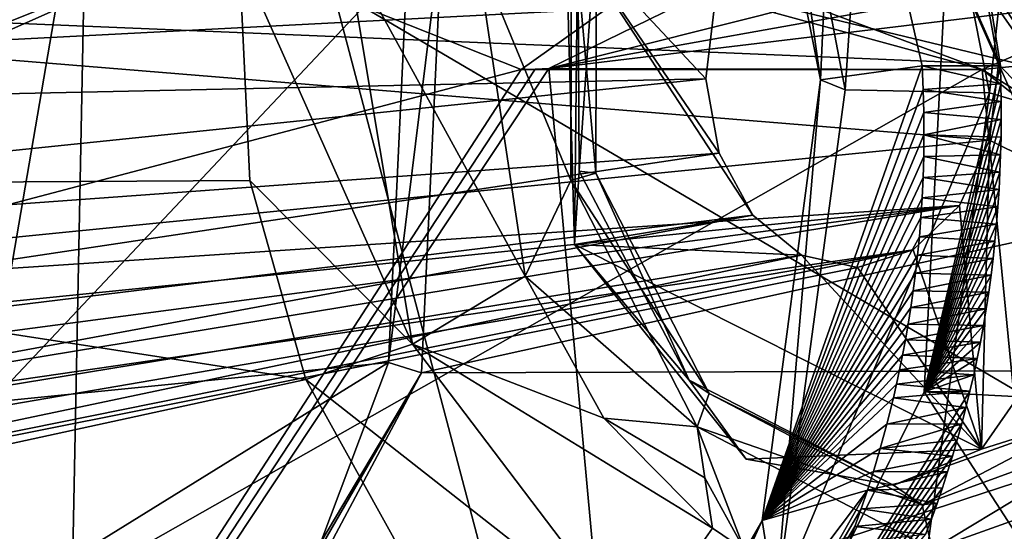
# Model space of a CAD drawing. Header units: metres. Extents: x -150 to 307, y -550 to 84.
# Tile 863 of 1056: x 195.93 to 198.08, y 9.89 to 11.01. Entities that reach past the tile are written whole.
import ezdxf

# ---------------------------------------------------------------- set-up
doc = ezdxf.new("R2010")
doc.units = ezdxf.units.M
doc.layers.add('solid_26006363', color=7, linetype='CONTINUOUS')

msp = doc.modelspace()

# ---------------------------------------------------------------- linework, layer by layer
at = {"layer": 'solid_26006363'}
for points in [[(195.273636, 11.861662, 915.513367), (198.57399, 9.923516, 918.496826), (198.959854, 19.839836, 918.063721)], [(198.146072, 19.081144, 915.328857), (199.540802, 0, 917.246277), (194.786896, 17.972216, 912.335938)], [(197.649536, 13.085905, 876.871094), (200.037537, 18.589451, 879.309265), (201.379318, 10.301511, 879.570068)], [(194.786896, 17.972216, 912.335938), (199.540802, 0, 917.246277), (191.723465, 15.818817, 909.606506)], [(197.809601, 12.039295, 879.822327), (198.044464, 10.849485, 879.909973), (198.781998, 17.652912, 881.147522)], [(198.044464, 10.849485, 879.909973), (199.937561, 10.2935, 881.365723), (198.781998, 17.652912, 881.147522)], [(191.723465, 15.818817, 909.606506), (199.540802, 0, 917.246277), (189.133835, 12.746095, 907.299255)], [(198.088959, 12.766014, 877.18158), (197.649536, 13.085905, 876.871094), (201.379318, 10.301511, 879.570068)], [(189.133835, 12.746095, 907.299255), (199.540802, 0, 917.246277), (187.168488, 8.932622, 905.548157)], [(197.538498, 11.860808, 879.429504), (197.729233, 10.855832, 879.483398), (197.809601, 12.039295, 879.822327)], [(197.729233, 10.855832, 879.483398), (198.044464, 10.849485, 879.909973), (197.809601, 12.039295, 879.822327)], [(195.273636, 11.861662, 915.513367), (195.172546, 0, 915.799988), (198.57399, 9.923516, 918.496826)], [(197.538498, 11.860808, 879.429504), (197.504089, 11.740771, 878.899658), (197.675522, 10.877243, 878.96051)], [(197.538498, 11.860808, 879.429504), (197.675522, 10.877243, 878.96051), (197.729233, 10.855832, 879.483398)], [(197.504089, 11.740771, 878.899658), (197.713226, 11.711191, 878.437317), (197.675522, 10.877243, 878.96051)], [(197.713226, 11.711191, 878.437317), (197.897537, 10.908062, 878.479736), (197.675522, 10.877243, 878.96051)], [(198.068253, 10.9081, 878.277893), (197.897537, 10.908062, 878.479736), (197.713226, 11.711191, 878.437317)], [(197.967163, 11.536757, 878.249634), (198.068253, 10.9081, 878.277893), (197.713226, 11.711191, 878.437317)], [(196.407684, 11.148364, 874.44165), (193.840027, 10.643285, 876.868408), (193.873886, 11.618302, 876.982422)], [(199.887756, 11.605791, 886.804382), (197.739609, 11.223545, 885.055054), (197.08342, 10.902011, 884.509399)], [(199.792999, 11.228163, 886.69928), (199.887756, 11.605791, 886.804382), (197.08342, 10.902011, 884.509399)], [(197.951462, 11.16635, 878.207092), (198.068253, 10.9081, 878.277893), (197.967163, 11.536757, 878.249634)], [(195.797379, 11.360456, 881.484314), (196.076141, 11.433209, 881.843994), (195.813522, 9.906121, 881.431274)], [(195.813522, 9.906121, 881.431274), (196.076141, 11.433209, 881.843994), (196.043762, 9.774654, 881.690918)], [(196.043762, 9.774654, 881.690918), (196.076141, 11.433209, 881.843994), (198.028107, 10.900011, 883.341064)], [(196.076141, 11.433209, 881.843994), (197.367447, 11.145766, 882.837097), (198.028107, 10.900011, 883.341064)], [(196.775177, 11.139055, 879.186401), (195.870438, 11.292233, 880.526917), (195.866135, 10.175185, 880.40741)], [(196.925415, 11.154887, 874.41925), (197.132782, 11.269092, 874.589294), (197.131439, 10.658433, 874.536804)], [(197.185989, 10.673968, 874.636963), (197.131439, 10.658433, 874.536804), (197.132782, 11.269092, 874.589294)], [(197.186996, 11.226685, 874.69281), (197.185989, 10.673968, 874.636963), (197.132782, 11.269092, 874.589294)], [(196.851517, 11.215487, 879.252258), (196.775177, 11.139055, 879.186401), (196.733475, 10.261552, 879.084778)], [(196.851517, 11.215487, 879.252258), (196.733475, 10.261552, 879.084778), (196.805191, 10.239241, 879.139282)], [(198.946289, 10.710647, 876.454346), (196.851517, 11.215487, 879.252258), (196.805191, 10.239241, 879.139282)], [(198.946289, 10.710647, 876.454346), (198.926971, 11.191161, 876.467957), (196.851517, 11.215487, 879.252258)], [(199.792999, 11.228163, 886.69928), (197.08342, 10.902011, 884.509399), (197.566177, 5.639544, 884.589905)], [(198.710556, 11.193108, 883.905396), (197.08342, 10.902011, 884.509399), (197.739609, 11.223545, 885.055054)], [(197.186996, 11.226685, 874.69281), (197.146225, 11.206592, 874.80127), (197.149277, 10.678419, 874.751953)], [(197.186996, 11.226685, 874.69281), (197.149277, 10.678419, 874.751953), (197.185989, 10.673968, 874.636963)], [(199.800598, 10.822567, 886.675537), (199.792999, 11.228163, 886.69928), (197.566177, 5.639544, 884.589905)], [(198.028107, 10.900011, 883.341064), (197.08342, 10.902011, 884.509399), (198.710556, 11.193108, 883.905396)], [(197.120621, 11.206592, 874.829956), (197.445602, 11.044718, 875.119507), (197.425903, 10.879465, 875.10199)], [(197.120621, 11.206592, 874.829956), (197.425903, 10.879465, 875.10199), (197.454971, 10.717528, 875.127869)], [(197.120621, 11.206592, 874.829956), (197.454971, 10.717528, 875.127869), (197.528061, 10.582668, 875.192993)], [(197.139389, 10.518545, 874.84668), (197.120621, 11.206592, 874.829956), (197.528061, 10.582668, 875.192993)], [(197.146225, 11.206592, 874.80127), (197.120621, 11.206592, 874.829956), (197.139389, 10.518545, 874.84668)], [(197.149277, 10.678419, 874.751953), (197.146225, 11.206592, 874.80127), (197.139389, 10.518545, 874.84668)], [(197.951462, 11.16635, 878.207092), (198.438446, 11.1998, 877.673096), (198.393539, 10.172145, 877.549072)], [(198.380432, 10.579487, 875.952393), (198.035202, 11.073668, 875.644836), (197.962128, 11.208456, 875.579712)], [(198.387314, 11.179723, 875.958557), (198.380432, 10.579487, 875.952393), (197.962128, 11.208456, 875.579712)], [(199.592148, 11.056849, 884.598694), (198.028107, 10.900011, 883.341064), (198.710556, 11.193108, 883.905396)], [(197.445602, 11.044718, 875.119507), (192.055664, 11.184989, 880.602112), (192.01506, 10.764009, 880.533386)], [(193.796875, 10.050961, 881.858215), (197.022552, 10.9, 884.460999), (196.331436, 11.174882, 883.935608)], [(193.858658, 10.187427, 881.917053), (193.796875, 10.050961, 881.858215), (196.331436, 11.174882, 883.935608)], [(193.905411, 10.334249, 881.965088), (193.858658, 10.187427, 881.917053), (196.331436, 11.174882, 883.935608)], [(193.903015, 11.085241, 882.024292), (193.905411, 10.334249, 881.965088), (196.331436, 11.174882, 883.935608)], [(197.367447, 11.145766, 882.837097), (196.331436, 11.174882, 883.935608), (197.022552, 10.9, 884.460999)], [(196.407684, 11.148364, 874.44165), (196.43129, 10.658076, 874.428467), (193.840027, 10.643285, 876.868408)], [(196.642746, 11.159052, 874.337219), (196.785843, 10.301939, 874.376038), (196.407684, 11.148364, 874.44165)], [(196.785843, 10.301939, 874.376038), (196.43129, 10.658076, 874.428467), (196.407684, 11.148364, 874.44165)], [(196.642746, 11.159052, 874.337219), (196.925415, 11.154887, 874.41925), (197.031616, 10.4498, 874.442383)], [(196.642746, 11.159052, 874.337219), (197.031616, 10.4498, 874.442383), (196.785843, 10.301939, 874.376038)], [(197.031616, 10.4498, 874.442383), (196.925415, 11.154887, 874.41925), (197.131439, 10.658433, 874.536804)], [(197.951462, 11.16635, 878.207092), (198.393539, 10.172145, 877.549072), (197.902115, 10.197627, 878.093262)], [(197.951462, 11.16635, 878.207092), (197.902115, 10.197627, 878.093262), (198.068253, 10.9081, 878.277893)], [(196.775177, 11.139055, 879.186401), (195.866135, 10.175185, 880.40741), (196.733475, 10.261552, 879.084778)], [(197.367447, 11.145766, 882.837097), (197.022552, 10.9, 884.460999), (198.028107, 10.900011, 883.341064)], [(198.044601, 10.746379, 875.653198), (193.905411, 10.334249, 881.965088), (193.903015, 11.085241, 882.024292)], [(198.064301, 10.911753, 875.670776), (198.044601, 10.746379, 875.653198), (193.903015, 11.085241, 882.024292)], [(198.035202, 11.073668, 875.644836), (198.064301, 10.911753, 875.670776), (193.903015, 11.085241, 882.024292)], [(198.380432, 10.579487, 875.952393), (198.064301, 10.911753, 875.670776), (198.035202, 11.073668, 875.644836)], [(197.425903, 10.879465, 875.10199), (197.445602, 11.044718, 875.119507), (192.01506, 10.764009, 880.533386)], [(199.592148, 11.056849, 884.598694), (199.919876, 9.72652, 884.768616), (198.028107, 10.900011, 883.341064)], [(198.380432, 10.579487, 875.952393), (198.044601, 10.746379, 875.653198), (198.064301, 10.911753, 875.670776)], [(193.796875, 10.050961, 881.858215), (194.199387, 6.558612, 881.950073), (197.022552, 10.9, 884.460999)], [(194.199387, 6.558612, 881.950073), (197.08342, 10.902011, 884.509399), (197.053055, 10.900504, 884.485229)], [(194.199387, 6.558612, 881.950073), (197.566177, 5.639544, 884.589905), (197.08342, 10.902011, 884.509399)], [(194.199387, 6.558612, 881.950073), (197.053055, 10.900504, 884.485229), (197.022552, 10.9, 884.460999)], [(196.043762, 9.774654, 881.690918), (198.028107, 10.900011, 883.341064), (198.443176, 6.641235, 883.412781)], [(198.028107, 10.900011, 883.341064), (197.022552, 10.9, 884.460999), (197.053055, 10.900504, 884.485229)], [(198.028107, 10.900011, 883.341064), (197.053055, 10.900504, 884.485229), (197.08342, 10.902011, 884.509399)], [(197.54837, 9.917244, 878.758301), (197.675522, 10.877243, 878.96051), (197.897537, 10.908062, 878.479736)], [(197.899857, 10.856669, 878.47583), (197.54837, 9.917244, 878.758301), (197.897537, 10.908062, 878.479736)], [(198.069336, 10.868979, 878.275635), (197.897537, 10.908062, 878.479736), (198.068253, 10.9081, 878.277893)], [(198.069336, 10.868979, 878.275635), (197.899857, 10.856669, 878.47583), (197.897537, 10.908062, 878.479736)], [(197.902115, 10.197627, 878.093262), (198.069336, 10.868979, 878.275635), (198.068253, 10.9081, 878.277893)], [(200.714951, 8.765919, 885.349304), (198.443176, 6.641235, 883.412781), (198.028107, 10.900011, 883.341064)], [(199.919876, 9.72652, 884.768616), (200.714951, 8.765919, 885.349304), (198.028107, 10.900011, 883.341064)], [(197.425903, 10.879465, 875.10199), (192.01506, 10.764009, 880.533386), (192.096985, 10.32919, 880.559326)], [(197.454971, 10.717528, 875.127869), (197.425903, 10.879465, 875.10199), (192.096985, 10.32919, 880.559326)], [(197.577606, 9.732058, 879.287109), (197.675522, 10.877243, 878.96051), (197.54837, 9.917244, 878.758301)], [(197.577606, 9.732058, 879.287109), (197.729233, 10.855832, 879.483398), (197.675522, 10.877243, 878.96051)], [(198.069336, 10.868979, 878.275635), (198.069946, 10.830023, 878.273071), (197.899857, 10.856669, 878.47583)], [(197.902115, 10.197627, 878.093262), (198.069946, 10.830023, 878.273071), (198.069336, 10.868979, 878.275635)], [(197.899857, 10.856669, 878.47583), (197.901154, 10.806631, 878.471313), (197.54837, 9.917244, 878.758301)], [(197.577606, 9.732058, 879.287109), (198.044464, 10.849485, 879.909973), (197.729233, 10.855832, 879.483398)], [(197.577606, 9.732058, 879.287109), (197.86174, 9.510664, 879.668396), (198.044464, 10.849485, 879.909973)], [(198.044464, 10.849485, 879.909973), (197.86174, 9.510664, 879.668396), (199.937561, 10.2935, 881.365723)], [(198.069946, 10.830023, 878.273071), (197.901154, 10.806631, 878.471313), (197.899857, 10.856669, 878.47583)], [(198.069946, 10.830023, 878.273071), (198.070053, 10.791267, 878.270142), (197.901154, 10.806631, 878.471313)], [(197.902115, 10.197627, 878.093262), (198.070053, 10.791267, 878.270142), (198.069946, 10.830023, 878.273071)], [(197.901154, 10.806631, 878.471313), (197.901489, 10.757968, 878.466309), (197.54837, 9.917244, 878.758301)], [(199.910812, 10.436027, 886.736938), (199.800598, 10.822567, 886.675537), (197.566177, 5.639544, 884.589905)], [(198.070053, 10.791267, 878.270142), (197.901489, 10.757968, 878.466309), (197.901154, 10.806631, 878.471313)], [(198.070053, 10.791267, 878.270142), (198.069641, 10.752713, 878.266785), (197.901489, 10.757968, 878.466309)], [(197.902115, 10.197627, 878.093262), (198.069641, 10.752713, 878.266785), (198.070053, 10.791267, 878.270142)], [(197.978867, 10.603984, 875.594666), (193.905411, 10.334249, 881.965088), (198.044601, 10.746379, 875.653198)], [(197.901489, 10.757968, 878.466309), (197.90094, 10.710714, 878.460815), (197.54837, 9.917244, 878.758301)], [(198.068695, 10.714361, 878.263062), (197.90094, 10.710714, 878.460815), (197.901489, 10.757968, 878.466309)], [(198.069641, 10.752713, 878.266785), (198.068695, 10.714361, 878.263062), (197.901489, 10.757968, 878.466309)], [(197.902115, 10.197627, 878.093262), (198.068695, 10.714361, 878.263062), (198.069641, 10.752713, 878.266785)], [(198.026642, 10.072456, 875.637207), (197.978867, 10.603984, 875.594666), (198.044601, 10.746379, 875.653198)], [(198.380432, 10.579487, 875.952393), (198.026642, 10.072456, 875.637207), (198.044601, 10.746379, 875.653198)], [(197.454971, 10.717528, 875.127869), (192.096985, 10.32919, 880.559326), (192.299118, 9.944371, 880.684082)], [(197.528061, 10.582668, 875.192993), (197.454971, 10.717528, 875.127869), (192.299118, 9.944371, 880.684082)], [(198.854156, 10.24595, 876.352661), (198.946289, 10.710647, 876.454346), (196.805191, 10.239241, 879.139282)], [(197.90094, 10.710714, 878.460815), (197.899582, 10.664899, 878.454895), (197.54837, 9.917244, 878.758301)], [(198.067261, 10.676214, 878.259033), (197.899582, 10.664899, 878.454895), (197.90094, 10.710714, 878.460815)], [(198.068695, 10.714361, 878.263062), (198.067261, 10.676214, 878.259033), (197.90094, 10.710714, 878.460815)], [(197.902115, 10.197627, 878.093262), (198.067261, 10.676214, 878.259033), (198.068695, 10.714361, 878.263062)], [(197.185989, 10.673968, 874.636963), (197.432785, 10.194065, 874.783508), (197.131439, 10.658433, 874.536804)], [(197.149277, 10.678419, 874.751953), (197.139389, 10.518545, 874.84668), (197.389374, 10.223452, 874.89209)], [(197.185989, 10.673968, 874.636963), (197.149277, 10.678419, 874.751953), (197.389374, 10.223452, 874.89209)], [(197.432785, 10.194065, 874.783508), (197.185989, 10.673968, 874.636963), (197.389374, 10.223452, 874.89209)], [(198.067261, 10.676214, 878.259033), (198.065292, 10.638271, 878.254517), (197.899582, 10.664899, 878.454895)], [(197.902115, 10.197627, 878.093262), (198.065292, 10.638271, 878.254517), (198.067261, 10.676214, 878.259033)], [(196.43129, 10.658076, 874.428467), (196.553253, 10.22435, 874.499634), (193.840027, 10.643285, 876.868408)], [(196.785843, 10.301939, 874.376038), (196.553253, 10.22435, 874.499634), (196.43129, 10.658076, 874.428467)], [(197.031616, 10.4498, 874.442383), (197.131439, 10.658433, 874.536804), (197.406662, 10.121108, 874.706909)], [(197.432785, 10.194065, 874.783508), (197.406662, 10.121108, 874.706909), (197.131439, 10.658433, 874.536804)], [(197.899582, 10.664899, 878.454895), (197.897476, 10.620455, 878.448608), (197.54837, 9.917244, 878.758301)], [(198.065292, 10.638271, 878.254517), (197.897476, 10.620455, 878.448608), (197.899582, 10.664899, 878.454895)], [(196.553253, 10.22435, 874.499634), (194.207214, 9.714862, 877.074829), (193.840027, 10.643285, 876.868408)], [(198.065292, 10.638271, 878.254517), (198.06282, 10.600535, 878.249695), (197.897476, 10.620455, 878.448608)], [(197.902115, 10.197627, 878.093262), (198.06282, 10.600535, 878.249695), (198.065292, 10.638271, 878.254517)], [(197.897476, 10.620455, 878.448608), (197.894714, 10.577329, 878.441956), (197.54837, 9.917244, 878.758301)], [(198.06282, 10.600535, 878.249695), (197.894714, 10.577329, 878.441956), (197.897476, 10.620455, 878.448608)], [(193.702209, 9.900856, 881.772766), (193.796875, 10.050961, 881.858215), (197.978867, 10.603984, 875.594666)], [(193.702209, 9.900856, 881.772766), (197.978867, 10.603984, 875.594666), (197.877869, 10.506856, 875.504639)], [(197.978867, 10.603984, 875.594666), (193.796875, 10.050961, 881.858215), (193.858658, 10.187427, 881.917053)], [(197.978867, 10.603984, 875.594666), (193.858658, 10.187427, 881.917053), (193.905411, 10.334249, 881.965088)], [(198.026642, 10.072456, 875.637207), (197.877869, 10.506856, 875.504639), (197.978867, 10.603984, 875.594666)], [(198.06282, 10.600535, 878.249695), (198.05983, 10.563005, 878.244507), (197.894714, 10.577329, 878.441956)], [(197.902115, 10.197627, 878.093262), (198.05983, 10.563005, 878.244507), (198.06282, 10.600535, 878.249695)], [(197.528061, 10.582668, 875.192993), (192.299118, 9.944371, 880.684082), (192.596069, 9.669566, 880.892883)], [(197.633972, 10.495381, 875.287354), (197.528061, 10.582668, 875.192993), (192.596069, 9.669566, 880.892883)], [(197.139389, 10.518545, 874.84668), (197.528061, 10.582668, 875.192993), (197.633972, 10.495381, 875.287354)], [(197.894714, 10.577329, 878.441956), (197.891342, 10.535592, 878.435059), (197.54837, 9.917244, 878.758301)], [(198.05983, 10.563005, 878.244507), (197.891342, 10.535592, 878.435059), (197.894714, 10.577329, 878.441956)], [(198.281815, 10.15349, 875.566101), (198.026642, 10.072456, 875.637207), (198.380432, 10.579487, 875.952393)], [(198.05983, 10.563005, 878.244507), (198.056335, 10.525683, 878.238892), (197.891342, 10.535592, 878.435059)], [(197.902115, 10.197627, 878.093262), (198.056335, 10.525683, 878.238892), (198.05983, 10.563005, 878.244507)], [(197.891342, 10.535592, 878.435059), (197.887405, 10.495172, 878.427856), (197.54837, 9.917244, 878.758301)], [(198.056335, 10.525683, 878.238892), (197.887405, 10.495172, 878.427856), (197.891342, 10.535592, 878.435059)], [(198.056335, 10.525683, 878.238892), (198.052322, 10.48857, 878.23291), (197.887405, 10.495172, 878.427856)], [(197.902115, 10.197627, 878.093262), (198.052322, 10.48857, 878.23291), (198.056335, 10.525683, 878.238892)], [(197.877869, 10.506856, 875.504639), (193.117828, 9.545894, 881.289612), (193.588989, 9.773095, 881.674561)], [(197.877869, 10.506856, 875.504639), (197.756729, 10.468749, 875.396729), (193.117828, 9.545894, 881.289612)], [(193.702209, 9.900856, 881.772766), (197.877869, 10.506856, 875.504639), (193.588989, 9.773095, 881.674561)], [(198.026642, 10.072456, 875.637207), (197.139389, 10.518545, 874.84668), (197.633972, 10.495381, 875.287354)], [(198.026642, 10.072456, 875.637207), (197.513748, 10.050927, 875.180237), (197.139389, 10.518545, 874.84668)], [(197.389374, 10.223452, 874.89209), (197.139389, 10.518545, 874.84668), (197.513748, 10.050927, 875.180237)], [(198.026642, 10.072456, 875.637207), (197.756729, 10.468749, 875.396729), (197.877869, 10.506856, 875.504639)], [(197.633972, 10.495381, 875.287354), (192.596069, 9.669566, 880.892883), (193.117828, 9.545894, 881.289612)], [(197.756729, 10.468749, 875.396729), (197.633972, 10.495381, 875.287354), (193.117828, 9.545894, 881.289612)], [(197.887405, 10.495172, 878.427856), (197.88298, 10.455951, 878.420471), (197.54837, 9.917244, 878.758301)], [(198.026642, 10.072456, 875.637207), (197.633972, 10.495381, 875.287354), (197.756729, 10.468749, 875.396729)], [(198.052322, 10.48857, 878.23291), (197.88298, 10.455951, 878.420471), (197.887405, 10.495172, 878.427856)], [(198.052322, 10.48857, 878.23291), (198.047806, 10.451667, 878.226563), (197.88298, 10.455951, 878.420471)], [(197.902115, 10.197627, 878.093262), (198.047806, 10.451667, 878.226563), (198.052322, 10.48857, 878.23291)], [(196.785843, 10.301939, 874.376038), (197.031616, 10.4498, 874.442383), (197.203064, 10.140517, 874.55072)], [(197.203064, 10.140517, 874.55072), (197.031616, 10.4498, 874.442383), (197.406662, 10.121108, 874.706909)], [(197.88298, 10.455951, 878.420471), (197.878082, 10.417927, 878.412842), (197.54837, 9.917244, 878.758301)], [(198.047806, 10.451667, 878.226563), (197.878082, 10.417927, 878.412842), (197.88298, 10.455951, 878.420471)], [(198.047806, 10.451667, 878.226563), (198.04277, 10.414973, 878.219849), (197.878082, 10.417927, 878.412842)], [(197.902115, 10.197627, 878.093262), (198.04277, 10.414973, 878.219849), (198.047806, 10.451667, 878.226563)], [(197.878082, 10.417927, 878.412842), (197.872787, 10.381124, 878.40509), (197.54837, 9.917244, 878.758301)], [(200.112228, 10.110523, 886.877197), (199.910812, 10.436027, 886.736938), (197.566177, 5.639544, 884.589905)], [(198.04277, 10.414973, 878.219849), (197.872787, 10.381124, 878.40509), (197.878082, 10.417927, 878.412842)], [(198.04277, 10.414973, 878.219849), (198.037231, 10.378491, 878.212769), (197.872787, 10.381124, 878.40509)], [(197.902115, 10.197627, 878.093262), (198.037231, 10.378491, 878.212769), (198.04277, 10.414973, 878.219849)], [(197.872787, 10.381124, 878.40509), (197.867126, 10.345493, 878.397217), (197.54837, 9.917244, 878.758301)], [(198.037231, 10.378491, 878.212769), (197.867126, 10.345493, 878.397217), (197.872787, 10.381124, 878.40509)], [(198.037231, 10.378491, 878.212769), (198.031174, 10.342221, 878.205261), (197.867126, 10.345493, 878.397217)], [(197.902115, 10.197627, 878.093262), (198.031174, 10.342221, 878.205261), (198.037231, 10.378491, 878.212769)], [(197.867126, 10.345493, 878.397217), (197.861145, 10.311021, 878.389221), (197.54837, 9.917244, 878.758301)], [(198.031174, 10.342221, 878.205261), (197.861145, 10.311021, 878.389221), (197.867126, 10.345493, 878.397217)], [(198.031174, 10.342221, 878.205261), (198.024612, 10.306164, 878.197388), (197.861145, 10.311021, 878.389221)], [(197.902115, 10.197627, 878.093262), (198.024612, 10.306164, 878.197388), (198.031174, 10.342221, 878.205261)], [(197.861145, 10.311021, 878.389221), (197.854889, 10.277726, 878.381165), (197.54837, 9.917244, 878.758301)], [(198.024612, 10.306164, 878.197388), (197.854889, 10.277726, 878.381165), (197.861145, 10.311021, 878.389221)], [(196.785843, 10.301939, 874.376038), (197.271881, 9.661063, 874.703552), (196.553253, 10.22435, 874.499634)], [(196.785843, 10.301939, 874.376038), (197.203064, 10.140517, 874.55072), (197.440155, 9.900718, 874.716431)], [(196.785843, 10.301939, 874.376038), (197.440155, 9.900718, 874.716431), (197.271881, 9.661063, 874.703552)], [(196.851608, 8.091308, 878.780029), (197.198502, 4.045832, 878.867554), (199.937561, 10.2935, 881.365723)], [(196.883118, 8.114114, 878.806274), (196.851608, 8.091308, 878.780029), (199.937561, 10.2935, 881.365723)], [(196.914322, 8.137493, 878.832275), (196.883118, 8.114114, 878.806274), (199.937561, 10.2935, 881.365723)], [(197.078506, 8.27485, 878.970154), (196.914322, 8.137493, 878.832275), (199.937561, 10.2935, 881.365723)], [(197.232452, 8.428545, 879.101135), (197.078506, 8.27485, 878.970154), (199.937561, 10.2935, 881.365723)], [(197.198502, 4.045832, 878.867554), (200.481628, 2.977481, 881.467651), (199.937561, 10.2935, 881.365723)], [(197.86174, 9.510664, 879.668396), (197.232452, 8.428545, 879.101135), (199.937561, 10.2935, 881.365723)], [(198.024612, 10.306164, 878.197388), (198.017548, 10.27031, 878.189209), (197.854889, 10.277726, 878.381165)], [(197.902115, 10.197627, 878.093262), (198.017548, 10.27031, 878.189209), (198.024612, 10.306164, 878.197388)], [(197.854889, 10.277726, 878.381165), (197.848389, 10.245539, 878.373108), (197.54837, 9.917244, 878.758301)], [(198.017548, 10.27031, 878.189209), (197.848389, 10.245539, 878.373108), (197.854889, 10.277726, 878.381165)], [(198.017548, 10.27031, 878.189209), (198.009918, 10.234559, 878.180542), (197.848389, 10.245539, 878.373108)], [(197.902115, 10.197627, 878.093262), (198.009918, 10.234559, 878.180542), (198.017548, 10.27031, 878.189209)], [(196.733475, 10.261552, 879.084778), (195.866135, 10.175185, 880.40741), (195.599319, 9.560643, 880.143311)], [(196.586105, 9.870223, 878.940125), (196.733475, 10.261552, 879.084778), (195.599319, 9.560643, 880.143311)], [(198.854156, 10.24595, 876.352661), (196.805191, 10.239241, 879.139282), (196.379013, 9.437871, 878.746765)], [(198.672211, 9.862753, 876.183594), (198.854156, 10.24595, 876.352661), (196.379013, 9.437871, 878.746765)], [(196.805191, 10.239241, 879.139282), (196.733475, 10.261552, 879.084778), (196.586105, 9.870223, 878.940125)], [(197.848389, 10.245539, 878.373108), (197.841675, 10.2144, 878.364929), (197.54837, 9.917244, 878.758301)], [(198.009918, 10.234559, 878.180542), (197.841675, 10.2144, 878.364929), (197.848389, 10.245539, 878.373108)], [(196.553253, 10.22435, 874.499634), (196.763672, 9.844988, 874.644775), (194.207214, 9.714862, 877.074829)], [(196.372162, 9.489643, 878.745056), (196.805191, 10.239241, 879.139282), (196.586105, 9.870223, 878.940125)], [(196.372162, 9.489643, 878.745056), (196.379013, 9.437871, 878.746765), (196.805191, 10.239241, 879.139282)], [(196.553253, 10.22435, 874.499634), (197.271881, 9.661063, 874.703552), (196.763672, 9.844988, 874.644775)], [(197.835205, 9.994618, 875.211914), (197.389374, 10.223452, 874.89209), (197.513748, 10.050927, 875.180237)], [(197.432785, 10.194065, 874.783508), (197.389374, 10.223452, 874.89209), (197.835205, 9.994618, 875.211914)], [(198.009918, 10.234559, 878.180542), (198.00174, 10.198903, 878.171448), (197.841675, 10.2144, 878.364929)], [(197.902115, 10.197627, 878.093262), (198.00174, 10.198903, 878.171448), (198.009918, 10.234559, 878.180542)], [(197.841675, 10.2144, 878.364929), (197.834793, 10.184353, 878.356812), (197.54837, 9.917244, 878.758301)], [(198.00174, 10.198903, 878.171448), (197.834793, 10.184353, 878.356812), (197.841675, 10.2144, 878.364929)], [(197.897537, 9.95153, 875.125549), (197.406662, 10.121108, 874.706909), (197.432785, 10.194065, 874.783508)], [(197.897537, 9.95153, 875.125549), (197.432785, 10.194065, 874.783508), (197.835205, 9.994618, 875.211914)], [(197.500381, 9.393195, 877.720032), (197.993011, 10.16337, 878.161987), (198.00174, 10.198903, 878.171448)], [(197.902115, 10.197627, 878.093262), (197.500381, 9.393195, 877.720032), (198.00174, 10.198903, 878.171448)], [(197.902115, 10.197627, 878.093262), (198.216064, 9.713116, 877.375), (197.500381, 9.393195, 877.720032)], [(197.834793, 10.184353, 878.356812), (197.820587, 10.127263, 878.340515), (197.54837, 9.917244, 878.758301)], [(197.993011, 10.16337, 878.161987), (197.820587, 10.127263, 878.340515), (197.834793, 10.184353, 878.356812)], [(198.00174, 10.198903, 878.171448), (197.993011, 10.16337, 878.161987), (197.834793, 10.184353, 878.356812)], [(197.902115, 10.197627, 878.093262), (198.393539, 10.172145, 877.549072), (198.216064, 9.713116, 877.375)], [(197.500381, 9.393195, 877.720032), (197.983749, 10.127991, 878.1521), (197.993011, 10.16337, 878.161987)], [(197.993011, 10.16337, 878.161987), (197.983749, 10.127991, 878.1521), (197.820587, 10.127263, 878.340515)], [(196.637833, 8.657056, 875.721863), (192.500885, 5.038192, 872.27356), (191.675598, 10.144858, 872.02887)], [(195.820343, 9.219813, 875.125366), (196.637833, 8.657056, 875.721863), (191.675598, 10.144858, 872.02887)], [(197.423599, 10.010259, 874.711792), (197.203064, 10.140517, 874.55072), (197.406662, 10.121108, 874.706909)], [(197.423599, 10.010259, 874.711792), (197.440155, 9.900718, 874.716431), (197.203064, 10.140517, 874.55072)], [(198.281815, 10.15349, 875.566101), (197.835205, 9.994618, 875.211914), (198.026642, 10.072456, 875.637207)], [(197.897537, 9.95153, 875.125549), (197.835205, 9.994618, 875.211914), (198.281815, 10.15349, 875.566101)], [(197.897537, 9.95153, 875.125549), (198.281815, 10.15349, 875.566101), (198.363174, 10.121168, 875.505005)], [(197.509796, 9.853398, 874.767151), (197.423599, 10.010259, 874.711792), (197.406662, 10.121108, 874.706909)], [(197.509796, 9.853398, 874.767151), (197.406662, 10.121108, 874.706909), (197.919495, 9.853939, 875.086731)], [(197.897537, 9.95153, 875.125549), (197.919495, 9.853939, 875.086731), (197.406662, 10.121108, 874.706909)], [(197.500381, 9.393195, 877.720032), (197.973969, 10.092793, 878.141846), (197.983749, 10.127991, 878.1521)], [(197.820587, 10.127263, 878.340515), (197.806, 10.073999, 878.324341), (197.54837, 9.917244, 878.758301)], [(197.983749, 10.127991, 878.1521), (197.806, 10.073999, 878.324341), (197.820587, 10.127263, 878.340515)], [(197.983749, 10.127991, 878.1521), (197.973969, 10.092793, 878.141846), (197.806, 10.073999, 878.324341)], [(197.897537, 9.95153, 875.125549), (198.363174, 10.121168, 875.505005), (197.919495, 9.853939, 875.086731)], [(197.919495, 9.853939, 875.086731), (198.363174, 10.121168, 875.505005), (198.437851, 10.039046, 875.505066)], [(200.383072, 9.882889, 887.080994), (200.112228, 10.110523, 886.877197), (197.566177, 5.639544, 884.589905)], [(197.500381, 9.393195, 877.720032), (197.963684, 10.057807, 878.131165), (197.973969, 10.092793, 878.141846)], [(197.835205, 9.994618, 875.211914), (197.513748, 10.050927, 875.180237), (198.026642, 10.072456, 875.637207)], [(197.806, 10.073999, 878.324341), (197.791153, 10.024233, 878.30835), (197.54837, 9.917244, 878.758301)], [(197.963684, 10.057807, 878.131165), (197.791153, 10.024233, 878.30835), (197.806, 10.073999, 878.324341)], [(197.973969, 10.092793, 878.141846), (197.963684, 10.057807, 878.131165), (197.806, 10.073999, 878.324341)], [(197.500381, 9.393195, 877.720032), (197.952896, 10.02306, 878.120178), (197.963684, 10.057807, 878.131165)], [(197.963684, 10.057807, 878.131165), (197.952896, 10.02306, 878.120178), (197.791153, 10.024233, 878.30835)], [(198.041061, 9.728535, 875.172058), (197.919495, 9.853939, 875.086731), (198.437851, 10.039046, 875.505066)], [(198.36055, 9.839002, 875.429565), (198.041061, 9.728535, 875.172058), (198.437851, 10.039046, 875.505066)], [(197.509796, 9.853398, 874.767151), (197.440155, 9.900718, 874.716431), (197.423599, 10.010259, 874.711792)], [(197.500381, 9.393195, 877.720032), (197.94162, 9.988582, 878.108826), (197.952896, 10.02306, 878.120178)], [(197.791153, 10.024233, 878.30835), (197.778015, 9.983272, 878.294556), (197.54837, 9.917244, 878.758301)], [(197.952896, 10.02306, 878.120178), (197.778015, 9.983272, 878.294556), (197.791153, 10.024233, 878.30835)], [(197.952896, 10.02306, 878.120178), (197.94162, 9.988582, 878.108826), (197.778015, 9.983272, 878.294556)], [(197.500381, 9.393195, 877.720032), (197.929886, 9.954401, 878.097107), (197.94162, 9.988582, 878.108826)], [(197.94162, 9.988582, 878.108826), (197.929886, 9.954401, 878.097107), (197.778015, 9.983272, 878.294556)], [(197.778015, 9.983272, 878.294556), (197.357361, 9.247681, 877.91217), (197.199783, 9.215274, 878.137329)], [(197.54837, 9.917244, 878.758301), (197.778015, 9.983272, 878.294556), (197.199783, 9.215274, 878.137329)], [(197.778015, 9.983272, 878.294556), (197.76413, 9.942559, 878.280212), (197.357361, 9.247681, 877.91217)], [(197.929886, 9.954401, 878.097107), (197.76413, 9.942559, 878.280212), (197.778015, 9.983272, 878.294556)], [(197.500381, 9.393195, 877.720032), (197.917679, 9.920546, 878.085083), (197.929886, 9.954401, 878.097107)], [(197.929886, 9.954401, 878.097107), (197.917679, 9.920546, 878.085083), (197.76413, 9.942559, 878.280212)], [(195.172546, 0, 915.799988), (196.683487, -0.000001, 917.118408), (198.57399, 9.923516, 918.496826)], [(196.683487, -0.000001, 917.118408), (198.445267, -0.000005, 918.641296), (198.57399, 9.923516, 918.496826)], [(197.76413, 9.942559, 878.280212), (197.75032, 9.904318, 878.266174), (197.357361, 9.247681, 877.91217)], [(197.917679, 9.920546, 878.085083), (197.75032, 9.904318, 878.266174), (197.76413, 9.942559, 878.280212)], [(195.419693, 9.167281, 881.00769), (195.813522, 9.906121, 881.431274), (196.043762, 9.774654, 881.690918)], [(197.54837, 9.917244, 878.758301), (197.091721, 9.125904, 878.377258), (197.051651, 8.824664, 878.807678)], [(197.577606, 9.732058, 879.287109), (197.54837, 9.917244, 878.758301), (197.051651, 8.824664, 878.807678)], [(197.54837, 9.917244, 878.758301), (197.199783, 9.215274, 878.137329), (197.091721, 9.125904, 878.377258)], [(197.271881, 9.661063, 874.703552), (197.440155, 9.900718, 874.716431), (197.509796, 9.853398, 874.767151)], [(197.75032, 9.904318, 878.266174), (197.736572, 9.868267, 878.252441), (197.357361, 9.247681, 877.91217)], [(197.500381, 9.393195, 877.720032), (197.905014, 9.887045, 878.072693), (197.917679, 9.920546, 878.085083)], [(197.905014, 9.887045, 878.072693), (197.736572, 9.868267, 878.252441), (197.75032, 9.904318, 878.266174)], [(197.917679, 9.920546, 878.085083), (197.905014, 9.887045, 878.072693), (197.75032, 9.904318, 878.266174)]]:
    msp.add_3dface(points, dxfattribs=at)

doc.saveas('drawing.dxf')
